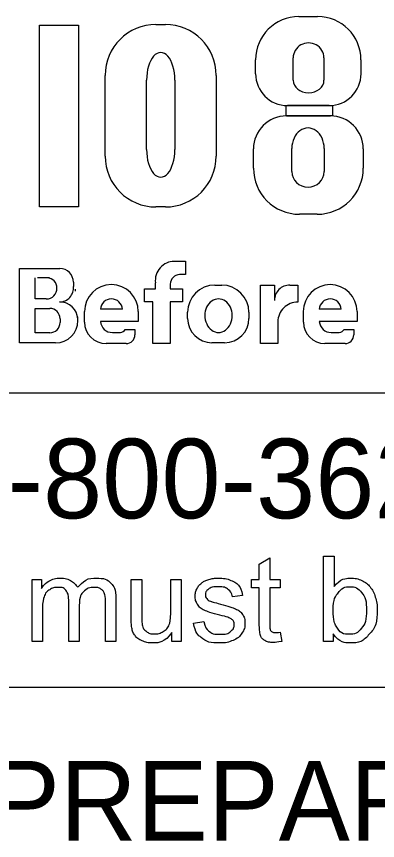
# Model space of a CAD drawing. Extents: x 0 to 34, y 0 to 22.
# Drawn here: x 4.202 to 4.837, y 2.813 to 4.262 of the extents above; entities that cross this region are included whole.
import ezdxf

# ---------------------------------------------------------------- set-up
doc = ezdxf.new("R2010")
doc.units = 0
doc.layers.add('SH_Data', color=7, linetype='Continuous')
doc.layers.add('SH_Text', color=7, linetype='Continuous')

msp = doc.modelspace()

# ---------------------------------------------------------------- linework, layer by layer
at = {"layer": 'SH_Data'}
for p, q in [((6.6333, 3.5994), (2.3833, 3.5994)), ((6.6333, 3.0815), (2.3833, 3.0815))]:
    msp.add_line(p, q, dxfattribs=at)
at = {"layer": 'SH_Text'}
for p, q in [((4.6989, 4.2618), (4.7316, 4.2618)), ((4.4474, 4.2478), (4.4639, 4.2478)), ((4.6888, 4.1498), (4.6888, 4.1891)), ((4.7429, 4.1891), (4.7429, 4.1498)), ((4.6226, 4.1612), (4.6226, 4.1855)), ((4.8079, 4.1855), (4.8079, 4.1612)), ((4.3579, 4.0163), (4.3579, 4.1583)), ((4.4308, 4.0277), (4.4308, 4.1501)), ((4.4806, 4.1501), (4.4806, 4.0277)), ((4.5534, 4.1583), (4.5534, 4.0163)), ((4.752, 4.1052), (4.6786, 4.1052)), ((4.6768, 4.0869), (4.7541, 4.0869)), ((4.6189, 3.995), (4.6189, 4.029)), ((4.6864, 3.989), (4.6864, 4.0299)), ((4.7432, 4.0299), (4.7432, 3.989)), ((4.812, 4.029), (4.812, 3.995)), ((4.4639, 3.9269), (4.4474, 3.9269)), ((4.731, 3.914), (4.6998, 3.914)), ((4.4797, 3.8313), (4.4992, 3.8313)), ((4.4992, 3.8313), (4.4992, 3.8083)), ((4.2071, 3.6877), (4.2071, 3.8185)), ((4.2071, 3.8185), (4.2783, 3.8185)), ((4.2351, 3.765), (4.2351, 3.8019)), ((4.2603, 3.8019), (4.239, 3.8019)), ((4.4992, 3.8078), (4.489, 3.8078)), ((4.3021, 3.7947), (4.3021, 3.7868)), ((4.4271, 3.7599), (4.4271, 3.7829)), ((4.4271, 3.7829), (4.4464, 3.7829)), ((4.4464, 3.7829), (4.4464, 3.7933)), ((4.4725, 3.7913), (4.4725, 3.7829)), ((4.4725, 3.7829), (4.4941, 3.7829)), ((4.4941, 3.7829), (4.4941, 3.7599)), ((4.5509, 3.7895), (4.563, 3.7895)), ((4.6312, 3.6865), (4.6312, 3.7892)), ((4.6312, 3.7892), (4.6557, 3.7892)), ((4.6557, 3.7892), (4.6557, 3.7624)), ((4.683, 3.7892), (4.6968, 3.7892)), ((4.6968, 3.7892), (4.6968, 3.7596)), ((4.2545, 3.765), (4.2351, 3.765)), ((4.442, 3.7599), (4.4271, 3.7599)), ((4.442, 3.6865), (4.442, 3.7599)), ((4.4941, 3.7599), (4.4725, 3.7599)), ((4.4725, 3.7599), (4.4725, 3.6865)), ((4.2351, 3.7056), (4.2351, 3.7484)), ((4.2351, 3.7484), (4.2606, 3.7484)), ((4.3217, 3.7245), (4.3217, 3.7429)), ((4.3882, 3.7469), (4.3497, 3.7469)), ((4.4162, 3.7429), (4.4162, 3.7253)), ((4.5031, 3.7308), (4.5031, 3.7416)), ((4.6109, 3.7416), (4.6109, 3.7308)), ((4.7066, 3.7245), (4.7066, 3.7429)), ((4.7732, 3.7469), (4.7346, 3.7469)), ((4.8011, 3.7429), (4.8011, 3.7253)), ((4.2787, 3.7303), (4.2787, 3.7239)), ((4.3101, 3.7274), (4.3101, 3.7271)), ((4.4162, 3.7253), (4.3498, 3.7253)), ((4.6617, 3.7247), (4.6617, 3.6865)), ((4.8011, 3.7253), (4.7347, 3.7253)), ((4.3934, 3.7116), (4.4103, 3.7116)), ((4.4103, 3.7116), (4.4103, 3.7018)), ((4.7783, 3.7116), (4.7952, 3.7116)), ((4.7952, 3.7116), (4.7952, 3.7018)), ((4.2604, 3.7056), (4.2351, 3.7056)), ((4.3707, 3.706), (4.3848, 3.706)), ((4.7556, 3.706), (4.7697, 3.706)), ((4.2708, 3.6877), (4.2071, 3.6877)), ((4.395, 3.6865), (4.3596, 3.6865)), ((4.4725, 3.6865), (4.442, 3.6865)), ((4.5681, 3.6881), (4.5459, 3.6881)), ((4.6617, 3.6865), (4.6312, 3.6865)), ((4.78, 3.6865), (4.7446, 3.6865))]:
    msp.add_line(p, q, dxfattribs=at)
for points in [[(4.2422, 4.2468), (4.311, 4.2468), (4.311, 3.9268), (4.2422, 3.9268)], [(4.6764, 4.1052), (4.7581, 4.1052), (4.7581, 4.0868), (4.6764, 4.0868)]]:
    msp.add_lwpolyline(points, close=True, dxfattribs=at)
for points in [[(4.6291, 3.1945), (4.6291, 3.2572), (4.6155, 3.2572), (4.6155, 3.2715), (4.6291, 3.2715), (4.6291, 3.2984), (4.6475, 3.3095), (4.6475, 3.2715), (4.6659, 3.2715), (4.6659, 3.2572), (4.6475, 3.2572), (4.6475, 3.1934)], [(4.7592, 3.1626), (4.7421, 3.1626), (4.7421, 3.3128), (4.7606, 3.3128), (4.7606, 3.2593)], [(4.2294, 3.1626), (4.2294, 3.2715), (4.2459, 3.2715), (4.2459, 3.2561)], [(4.4037, 3.2041), (4.4037, 3.2715), (4.4222, 3.2715), (4.4222, 3.2111)], [(4.4734, 3.2132), (4.4734, 3.2715), (4.4919, 3.2715), (4.4919, 3.1626), (4.4754, 3.1626)], [(4.3125, 3.2258), (4.3125, 3.1626), (4.2941, 3.1626), (4.2941, 3.2333)], [(4.3769, 3.2373), (4.3769, 3.1626), (4.3585, 3.1626), (4.3585, 3.2311)], [(4.5998, 3.2433), (4.5817, 3.2409)], [(4.2478, 3.219), (4.2478, 3.1626), (4.2294, 3.1626)], [(4.5134, 3.1951), (4.5316, 3.198)], [(4.4754, 3.1626), (4.4754, 3.1787)], [(4.6659, 3.1791), (4.6686, 3.1628)], [(4.7592, 3.1762), (4.7592, 3.1626)]]:
    msp.add_lwpolyline(points, dxfattribs=at)
for centre, radius, start, end in [((4.6989, 4.1855), 0.0763, 90, 180), ((4.7316, 4.1855), 0.0763, 0, 90), ((4.4474, 4.1583), 0.0895, 90, 180), ((4.4639, 4.1583), 0.0895, 0, 90), ((4.6786, 4.1612), 0.056, 180, 270), ((4.752, 4.1612), 0.056, 270, 0), ((4.6768, 4.029), 0.0579, 90, 180), ((4.7541, 4.029), 0.0579, 0, 90), ((4.4474, 4.0163), 0.0895, 180, 270), ((4.4639, 4.0163), 0.0895, 270, 0), ((4.6998, 3.995), 0.081, 180, 270), ((4.731, 3.995), 0.081, 270, 0), ((4.4797, 3.7977), 0.0335, 90, 187.5187), ((4.2783, 3.7947), 0.0238, 0, 90), ((4.2563, 3.785), 0.0169, 357.8325, 90), ((4.489, 3.7913), 0.0165, 90, 180), ((4.2545, 3.7837), 0.0187, 270, 2.0582), ((4.2779, 3.784), 0.0243, 270, 6.6529), ((4.2885, 3.7825), 0.0175, 347.4023, 0), ((4.3689, 3.7429), 0.0473, 0, 180), ((4.5509, 3.7416), 0.0478, 90, 180), ((4.563, 3.7416), 0.0478, 0, 90), ((4.6826, 3.7624), 0.0269, 89.2449, 180), ((4.7538, 3.7429), 0.0473, 0, 180), ((4.278, 3.7276), 0.0321, 4.0748, 90), ((4.369, 3.7459), 0.0193, 2.9632, 177.0368), ((4.6966, 3.7247), 0.0349, 89.6033, 180), ((4.7539, 3.7459), 0.0193, 2.9632, 177.0368), ((4.2606, 3.7303), 0.0181, 0, 90), ((4.2708, 3.7271), 0.0393, 270, 0), ((4.2772, 3.7274), 0.033, 0, 11.7502), ((4.3596, 3.7245), 0.038, 180, 270), ((4.3707, 3.727), 0.021, 184.827, 270), ((4.5459, 3.7308), 0.0428, 180, 270), ((4.5681, 3.7308), 0.0428, 270, 0), ((4.7446, 3.7245), 0.038, 180, 270), ((4.7556, 3.727), 0.021, 184.827, 270), ((4.2604, 3.7239), 0.0184, 270, 0), ((4.3848, 3.7154), 0.00938, 270, 335.9979), ((4.7697, 3.7154), 0.00938, 270, 335.9979), ((4.395, 3.7018), 0.0152, 270, 0), ((4.78, 3.7018), 0.0152, 270, 0)]:
    msp.add_arc(centre, radius, start, end, dxfattribs=at)
for centre, major_axis, ratio, start_param, end_param in [((4.7158, 4.1891), (0.0271, 0), 0.969373, 0, 3.141593), ((4.4557, 4.1501), (0, 0.0484), 0.514403, 4.712389, 7.853982), ((4.7158, 4.1498), (0.0271, 0), 0.818453, 3.141593, 6.283185), ((4.7148, 4.0299), (0, 0.0358), 0.794529, 4.712389, 7.853982), ((4.4557, 4.0277), (0, 0.0484), 0.514403, 1.570796, 4.712389), ((4.7148, 3.989), (0.0284, 0), 0.959837, 3.141593, 6.283185), ((4.5574, 3.7362), (0, 0.029), 0.832186, 4.712389, 7.853982), ((4.5574, 3.7362), (0, 0.0302), 0.797287, 1.570796, 4.712389)]:
    msp.add_ellipse(centre, major_axis=major_axis, ratio=ratio, start_param=start_param, end_param=end_param, dxfattribs=at)
for points in [[(4.2459, 3.2561), (4.251, 3.2641), (4.2595, 3.269), (4.268, 3.2739), (4.2789, 3.2739), (4.291, 3.2739), (4.2987, 3.2688), (4.3065, 3.2638), (4.3096, 3.2548), (4.3226, 3.2739), (4.3433, 3.2739), (4.3595, 3.2739), (4.3682, 3.2649), (4.3769, 3.2559), (4.3769, 3.2373)], [(4.5316, 3.198), (4.5331, 3.187), (4.5401, 3.1812), (4.5472, 3.1753), (4.5598, 3.1753), (4.5726, 3.1753), (4.5787, 3.1805), (4.5849, 3.1857), (4.5849, 3.1927), (4.5849, 3.1989), (4.5794, 3.2025), (4.5756, 3.205), (4.5606, 3.2088), (4.5403, 3.2139), (4.5324, 3.2176), (4.5246, 3.2214), (4.5205, 3.228), (4.5165, 3.2346), (4.5165, 3.2425), (4.5165, 3.2498), (4.5198, 3.256), (4.5231, 3.2622), (4.5289, 3.2663), (4.5332, 3.2695), (4.5406, 3.2717), (4.5481, 3.2739), (4.5566, 3.2739), (4.5694, 3.2739), (4.5791, 3.2702), (4.5888, 3.2665), (4.5934, 3.2602), (4.598, 3.2539), (4.5998, 3.2433)], [(4.7606, 3.2593), (4.7722, 3.2739), (4.7904, 3.2739), (4.8004, 3.2739), (4.8094, 3.2698), (4.8183, 3.2658), (4.8241, 3.2585), (4.8299, 3.2511), (4.8332, 3.2408), (4.8364, 3.2304), (4.8364, 3.2187), (4.8364, 3.1907), (4.8226, 3.1755), (4.8088, 3.1602), (4.7894, 3.1602), (4.7702, 3.1602), (4.7592, 3.1762)], [(4.2941, 3.2333), (4.2941, 3.2456), (4.2896, 3.2517), (4.2851, 3.2578), (4.2748, 3.2578), (4.267, 3.2578), (4.2604, 3.2537), (4.2538, 3.2496), (4.2508, 3.2418), (4.2478, 3.2339), (4.2478, 3.219)], [(4.3585, 3.2311), (4.3585, 3.2422), (4.3567, 3.247), (4.3549, 3.2519), (4.3502, 3.2549), (4.3455, 3.2578), (4.3391, 3.2578), (4.3277, 3.2578), (4.3201, 3.2502), (4.3125, 3.2426), (4.3125, 3.2258)], [(4.5817, 3.2409), (4.5805, 3.2493), (4.5746, 3.254), (4.5687, 3.2588), (4.5579, 3.2588), (4.5452, 3.2588), (4.5397, 3.2545), (4.5343, 3.2503), (4.5343, 3.2447), (4.5343, 3.2411), (4.5366, 3.2382), (4.5388, 3.2353), (4.5436, 3.2333), (4.5464, 3.2323), (4.56, 3.2286), (4.5795, 3.2234), (4.5873, 3.22), (4.5951, 3.2167), (4.5995, 3.2104), (4.6039, 3.204), (4.6039, 3.1946), (4.6039, 3.1854), (4.5985, 3.1773), (4.5931, 3.1691), (4.583, 3.1647), (4.5728, 3.1602), (4.56, 3.1602), (4.5387, 3.1602), (4.5276, 3.169), (4.5164, 3.1778), (4.5134, 3.1951)], [(4.759, 3.2179), (4.759, 3.1983), (4.7643, 3.1896), (4.773, 3.1753), (4.7878, 3.1753), (4.7999, 3.1753), (4.8087, 3.1858), (4.8174, 3.1963), (4.8174, 3.2171), (4.8174, 3.2385), (4.809, 3.2486), (4.8006, 3.2588), (4.7886, 3.2588), (4.7765, 3.2588), (4.7678, 3.2482), (4.759, 3.2377), (4.759, 3.2179)], [(4.4754, 3.1787), (4.4627, 3.1602), (4.4409, 3.1602), (4.4313, 3.1602), (4.4229, 3.1639), (4.4146, 3.1676), (4.4105, 3.1732), (4.4065, 3.1788), (4.4049, 3.1868), (4.4037, 3.1923), (4.4037, 3.2041)], [(4.4222, 3.2111), (4.4222, 3.1967), (4.4233, 3.1917), (4.425, 3.1844), (4.4307, 3.1803), (4.4363, 3.1761), (4.4446, 3.1761), (4.4529, 3.1761), (4.4601, 3.1804), (4.4674, 3.1846), (4.4704, 3.1919), (4.4734, 3.1993), (4.4734, 3.2132)], [(4.6686, 3.1628), (4.6608, 3.1611), (4.6546, 3.1611), (4.6446, 3.1611), (4.6391, 3.1643), (4.6336, 3.1675), (4.6313, 3.1727), (4.6291, 3.1779), (4.6291, 3.1945)], [(4.6475, 3.1934), (4.6475, 3.1855), (4.6485, 3.1832), (4.6494, 3.181), (4.6516, 3.1796), (4.6538, 3.1783), (4.6579, 3.1783), (4.6609, 3.1783), (4.6659, 3.1791)]]:
    msp.add_open_spline(points, degree=3, dxfattribs=at)

# ---------------------------------------------------------------- texts
for s, p in [('OHIO811, 8-1-1, or 1-800-362-2764', (2.4278, 3.3793)), ('PLAN PREPARED BY:', (3.6125, 2.8126))]:
    msp.add_text(s, height=0.14, dxfattribs=at).set_placement(p)

doc.saveas('drawing.dxf')
